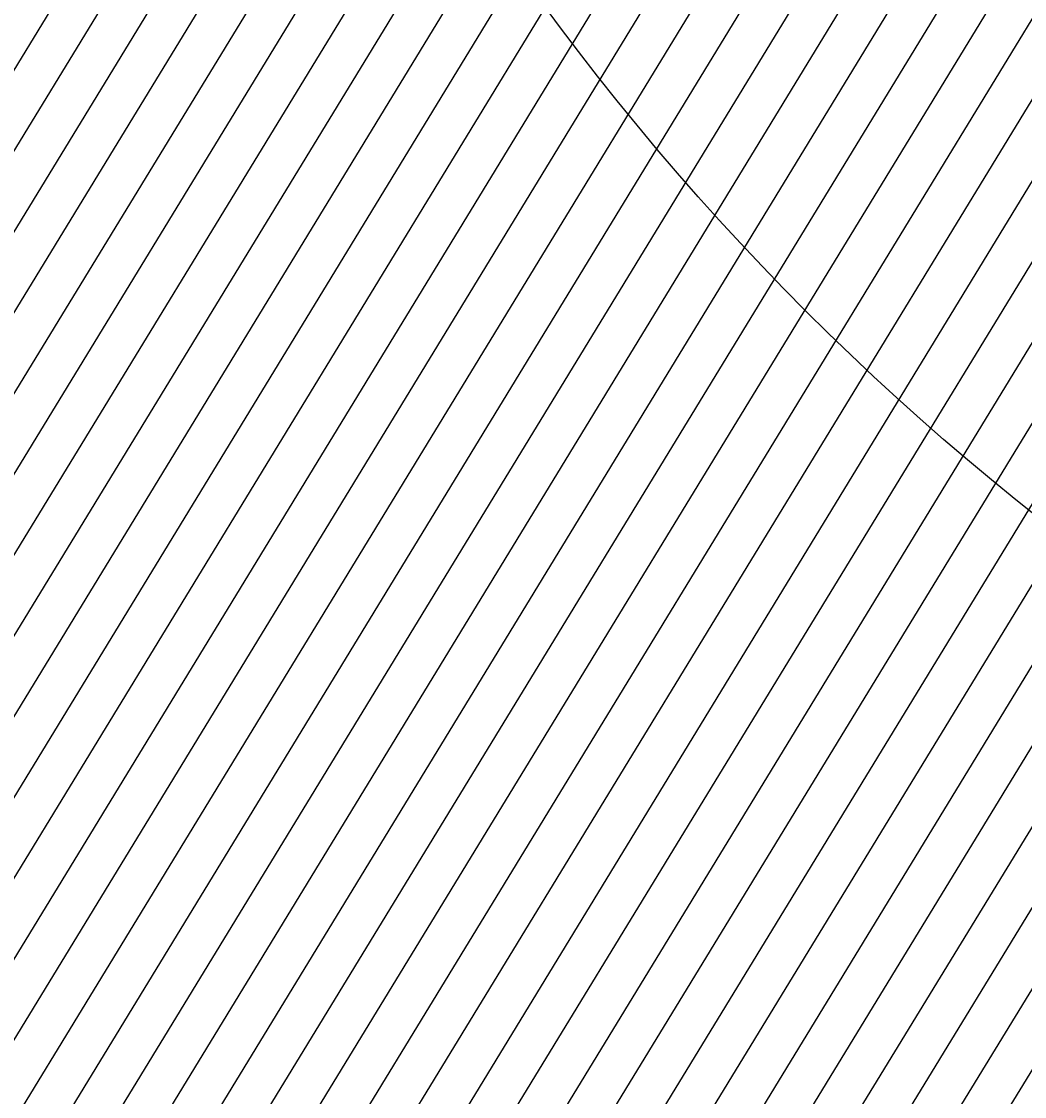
# Model space of a CAD drawing. Extents: x 2356077 to 2359823, y 225951 to 227822.
# Drawn here: x 2357584.788 to 2357585.686, y 226725.382 to 226726.345 of the extents above; entities that cross this region are included whole.
import ezdxf

# ---------------------------------------------------------------- set-up
doc = ezdxf.new("R2010")
doc.units = 0
for name, color, linetype in [('DTM Contours Major', 7, 'Continuous'), ('DTM Contours Minor', 7, 'Continuous'), ('Exist DTM Drainline', 7, 'Continuous'), ('Exist Roads EOP Cogo Point CELL', 7, 'Continuous')]:
    doc.layers.add(name, color=color, linetype=linetype)

msp = doc.modelspace()

# ---------------------------------------------------------------- linework, layer by layer
at = {"layer": 'DTM Contours Major'}
for points in [[(2357574.4156, 226708.55522), (2357583.68628, 226724.35289), (2357584.19803, 226725.20197), (2357586.76583, 226729.40809), (2357586.87328, 226729.59733), (2357586.96456, 226729.84201), (2357586.89445, 226729.62763), (2357587.07602, 226730.06223), (2357587.16028, 226730.23532), (2357587.51012, 226730.83406), (2357587.80451, 226731.49898), (2357588.39143, 226732.06383), (2357590.76728, 226734.32092), (2357591.39466, 226734.92667), (2357591.5711, 226734.99844), (2357591.61058, 226735.22137), (2357591.67587, 226735.1254), (2357591.68008, 226735.35453), (2357591.68947, 226735.42478), (2357591.688, 226735.46103), (2357597.57748, 226752.72605)], [(2357573.02292, 226705.90703), (2357582.37309, 226721.84013), (2357583.11612, 226723.06781), (2357586.83211, 226729.1547), (2357586.93779, 226729.36095), (2357587.13389, 226729.88662), (2357587.13736, 226729.8299), (2357587.2888, 226730.18571), (2357587.59515, 226730.71247), (2357588.01299, 226731.65623), (2357589.0102, 226732.6099), (2357590.51906, 226734.04334), (2357590.97972, 226734.43744), (2357590.96908, 226734.38978), (2357590.9976, 226734.41898), (2357591.0086, 226734.45192), (2357592.62172, 226735.13085), (2357592.26829, 226735.50967), (2357593.39497, 226738.95729), (2357596.66006, 226748.52888)], [(2357594.67664, 226739.40953), (2357594.37412, 226738.52271), (2357594.12188, 226737.7991), (2357593.84677, 226737.10343), (2357593.73409, 226736.30176), (2357593.64976, 226736.39215), (2357593.81203, 226736.00175), (2357594.39985, 226735.37173), (2357593.74999, 226735.06757), (2357591.65638, 226734.18642), (2357591.11092, 226733.90258), (2357590.38478, 226733.59696), (2357590.38572, 226733.61597), (2357590.3227, 226733.64361), (2357590.34153, 226733.7303), (2357590.00942, 226733.47563), (2357588.73675, 226732.26658), (2357588.42763, 226731.96546), (2357587.74653, 226730.42849), (2357587.51749, 226730.04286), (2357587.48083, 226729.99583), (2357587.06247, 226728.87658), (2357586.92786, 226728.58759), (2357580.97305, 226718.83346)], [(2357582.04203, 226720.94644), (2357586.88152, 226728.87366), (2357587.00035, 226729.11937), (2357587.31691, 226729.96795), (2357587.63792, 226730.51203), (2357587.6805, 226730.59161), (2357588.22067, 226731.81166), (2357589.03281, 226732.58961), (2357590.26442, 226733.75966), (2357590.64748, 226733.99508), (2357590.67744, 226734.02056), (2357590.67986, 226734.01291), (2357590.67729, 226734.00271), (2357591.1528, 226734.20284), (2357591.54824, 226734.42355), (2357593.04857, 226735.055), (2357593.36429, 226735.35418), (2357592.9277, 226735.82212), (2357593.1246, 226735.82756), (2357593.04895, 226735.90864), (2357593.38258, 226737.37746), (2357593.85258, 226738.56653)], [(2357597.06338, 226734.31697), (2357596.9233, 226734.33072), (2357596.45173, 226734.40722), (2357595.9207, 226734.29466), (2357595.26227, 226734.14181), (2357594.14187, 226734.73078), (2357593.72566, 226734.74756), (2357593.09573, 226734.50957), (2357589.95921, 226733.18948), (2357589.99532, 226733.3704), (2357590.00673, 226733.42295), (2357589.98149, 226733.41535), (2357588.86022, 226732.34751), (2357588.52364, 226731.86867), (2357588.47228, 226731.75267), (2357588.27228, 226731.36116), (2357587.82035, 226730.34043), (2357587.66424, 226730.07123), (2357587.64478, 226730.02823), (2357587.12447, 226728.63348), (2357586.97099, 226728.29627), (2357578.50011, 226714.41537), (2357574.31143, 226707.27767)], [(2357599.37539, 226732.49373), (2357596.19875, 226731.61345), (2357595.45129, 226731.93821), (2357592.43663, 226733.52295), (2357591.80121, 226733.65497), (2357591.42513, 226733.52382), (2357589.94426, 226732.90055), (2357589.60172, 226732.79223), (2357589.64408, 226732.98732), (2357589.63521, 226733.04524), (2357588.82704, 226732.27683), (2357588.67024, 226731.94637), (2357587.89781, 226730.20173), (2357587.802, 226730.03737), (2357587.18599, 226728.38908), (2357587.0118, 226728.00114), (2357577.24317, 226711.99848)], [(2357589.03664, 226732.43017), (2357588.16013, 226730.45047), (2357588.0204, 226730.0975), (2357587.78639, 226729.58925), (2357587.24257, 226728.13145), (2357586.97957, 226727.58638), (2357575.89211, 226709.4212)]]:
    msp.add_lwpolyline(points, dxfattribs=at)
at = {"layer": 'DTM Contours Minor'}
for points in [[(2357574.38682, 226708.56118), (2357583.94246, 226724.84442), (2357584.404, 226725.61175), (2357586.70119, 226729.37461), (2357586.85731, 226729.63638), (2357586.91834, 226729.79999), (2357586.85676, 226729.56054), (2357587.04785, 226730.06857), (2357587.13262, 226730.24189), (2357587.49323, 226730.85864), (2357587.7635, 226731.46907), (2357588.98465, 226732.6352), (2357589.6006, 226733.2201), (2357590.21288, 226733.80966), (2357590.82617, 226734.39223), (2357591.2237, 226735.35531), (2357591.26331, 226735.40131), (2357591.29636, 226735.45719), (2357591.51132, 226735.99261), (2357592.60744, 226738.97685), (2357593.9978, 226742.53376), (2357597.71865, 226753.44145)], [(2357572.6891, 226705.55818), (2357583.42148, 226723.84665), (2357583.9789, 226724.77063), (2357586.77811, 226729.35582), (2357586.8861, 226729.54984), (2357586.99164, 226729.83274), (2357586.92034, 226729.63594), (2357587.10274, 226730.05197), (2357587.18699, 226730.22711), (2357587.52714, 226730.80979), (2357587.84625, 226731.53054), (2357588.41452, 226732.07741), (2357591.27013, 226734.78731), (2357591.33903, 226734.84424), (2357591.76801, 226735.02479), (2357591.85758, 226735.15614), (2357591.81584, 226735.20087), (2357591.85391, 226735.54656), (2357591.85069, 226735.63641), (2357597.41707, 226751.95425)], [(2357572.77235, 226705.64505), (2357583.15813, 226723.34288), (2357583.76181, 226724.34264), (2357586.20735, 226728.3485), (2357586.88311, 226729.42066), (2357587.15003, 226730.13619), (2357587.21314, 226730.21794), (2357587.54421, 226730.7856), (2357587.88801, 226731.56211), (2357588.99654, 226732.62199), (2357590.67115, 226734.21288), (2357591.19896, 226734.70643), (2357591.19329, 226734.68033), (2357591.20895, 226734.72979), (2357591.91129, 226735.02856), (2357592.03476, 226735.19172), (2357591.94915, 226735.28348), (2357592.01031, 226735.72821), (2357592.00654, 226735.79174), (2357597.24093, 226751.13636)], [(2357572.85538, 226705.73154), (2357582.89619, 226722.84152), (2357583.54642, 226723.91743), (2357586.80832, 226729.26051), (2357586.91227, 226729.45627), (2357587.06243, 226729.85879), (2357587.14049, 226729.98946), (2357587.23886, 226730.20805), (2357587.5612, 226730.76126), (2357587.92971, 226731.59357), (2357589.00109, 226732.61795), (2357590.62062, 226734.15653), (2357591.12639, 226734.61912), (2357591.1116, 226734.56831), (2357591.13328, 226734.59229), (2357591.48295, 226734.79176), (2357592.05423, 226735.0322), (2357592.20522, 226735.23452), (2357592.0992, 226735.34815), (2357592.16419, 226735.85724), (2357592.1604, 226735.94125), (2357597.05643, 226750.29396)], [(2357572.93891, 226705.81887), (2357582.63454, 226722.34066), (2357583.33123, 226723.49256), (2357586.82076, 226729.20849), (2357586.92509, 226729.40877), (2357587.10094, 226729.88016), (2357587.14264, 226729.91337), (2357587.2641, 226730.19734), (2357587.57818, 226730.73687), (2357587.97137, 226731.62494), (2357589.00565, 226732.61393), (2357590.56989, 226734.09998), (2357591.05348, 226734.53024), (2357591.03736, 226734.47433), (2357591.06687, 226734.50584), (2357591.23794, 226734.57784), (2357591.4886, 226734.73761), (2357592.1969, 226735.03572), (2357592.36309, 226735.29081), (2357592.20476, 226735.4605), (2357592.31526, 226736.09365), (2357596.86398, 226749.42823)], [(2357573.10737, 226705.99594), (2357582.11182, 226721.33992), (2357582.90108, 226722.64318), (2357586.84275, 226729.09972), (2357586.9504, 226729.3129), (2357587.16414, 226729.88586), (2357587.15553, 226729.82287), (2357587.31287, 226730.173), (2357587.61213, 226730.68809), (2357588.05459, 226731.68744), (2357589.01475, 226732.60587), (2357590.46818, 226733.98665), (2357590.90416, 226734.33636), (2357590.89737, 226734.30228), (2357590.93404, 226734.33801), (2357590.93608, 226734.36488), (2357592.81066, 226735.15384), (2357592.39994, 226735.59405), (2357593.54983, 226739.09584), (2357594.20298, 226740.9816), (2357594.89815, 226743.06231), (2357596.43349, 226747.56316)], [(2357582.68613, 226722.21869), (2357586.85288, 226729.04393), (2357586.96295, 226729.26468), (2357587.19291, 226729.88111), (2357587.17326, 226729.81377), (2357587.33613, 226730.15892), (2357587.62913, 226730.66378), (2357588.09615, 226731.71859), (2357589.01928, 226732.60182), (2357590.41727, 226733.92993), (2357590.82304, 226734.21233), (2357590.86632, 226734.25549), (2357590.87111, 226734.25387), (2357591.20897, 226734.39607), (2357591.50425, 226734.57461), (2357592.62361, 226735.04573), (2357592.50325, 226735.72424), (2357592.78424, 226735.51589), (2357592.6275, 226735.68388), (2357592.81316, 226736.64861), (2357593.63134, 226738.97297), (2357594.24189, 226740.72177), (2357595.56463, 226744.68488), (2357596.28605, 226746.77884)], [(2357572.3227, 226705.09884), (2357584.20434, 226725.34568), (2357584.62071, 226726.03912), (2357586.73777, 226729.50692), (2357586.84764, 226729.69232), (2357586.88503, 226729.79255), (2357586.97574, 226729.95712), (2357587.03811, 226730.12431), (2357587.19058, 226730.39439), (2357587.48033, 226730.89223), (2357587.72324, 226731.44089), (2357589.42082, 226733.05848), (2357591.12464, 226734.68114), (2357591.29169, 226734.97817), (2357591.3248, 226735.0697), (2357591.28493, 226735.11413), (2357591.26862, 226735.13884), (2357591.23302, 226735.23085), (2357591.59289, 226735.82223), (2357591.66804, 226736.19414), (2357591.77761, 226736.63235), (2357593.23612, 226740.35319), (2357593.94565, 226742.31059), (2357595.29657, 226746.33988)], [(2357598.17407, 226746.33193), (2357594.85017, 226739.31515), (2357594.08376, 226737.0684), (2357593.95374, 226736.51731), (2357594.55223, 226735.87658), (2357594.89645, 226735.55508), (2357594.90698, 226735.4423), (2357594.89713, 226735.40118), (2357594.89491, 226735.39978), (2357594.88033, 226735.40312), (2357594.61348, 226735.31795), (2357591.73374, 226734.10593), (2357590.17482, 226733.45636), (2357590.21413, 226733.63738), (2357589.9112, 226733.36561), (2357588.78553, 226732.29621), (2357588.51265, 226732.03204), (2357587.84244, 226730.51829), (2357587.82446, 226730.5257), (2357587.71355, 226730.31643), (2357587.57191, 226730.07506), (2357587.08882, 226728.78349), (2357586.95678, 226728.49017), (2357580.53874, 226717.97726)], [(2357596.93067, 226746.17788), (2357596.05437, 226744.05081), (2357594.01061, 226738.06017), (2357593.68055, 226737.23176), (2357593.46645, 226736.13763), (2357593.55474, 226736.04301), (2357593.32672, 226736.27826), (2357593.59404, 226735.78441), (2357594.00334, 226735.34573), (2357593.47122, 226735.0633), (2357591.61786, 226734.28326), (2357591.11563, 226734.01762), (2357590.42849, 226733.75555), (2357590.46651, 226733.93059), (2357588.33028, 226731.90114), (2357588.24207, 226731.67181), (2357587.73296, 226730.52192), (2357587.69978, 226730.45628), (2357587.39364, 226729.92663), (2357587.03757, 226728.97356), (2357586.90883, 226728.7012), (2357581.39946, 226719.67672), (2357580.29044, 226717.85119), (2357573.7057, 226706.6305)], [(2357582.47129, 226721.79438), (2357586.86266, 226728.98756), (2357586.97545, 226729.21633), (2357587.21699, 226729.86381), (2357587.35834, 226730.14305), (2357587.59836, 226730.55206), (2357587.64619, 226730.63956), (2357588.13769, 226731.74968), (2357589.02381, 226732.59776), (2357590.36634, 226733.87319), (2357590.76417, 226734.13959), (2357590.80382, 226734.17647), (2357590.80572, 226734.16982), (2357591.18985, 226734.33149), (2357591.51396, 226734.52217), (2357592.76546, 226735.0489), (2357592.66925, 226735.64815), (2357592.79685, 226735.72786), (2357592.76818, 226735.75859), (2357593.00637, 226736.91346), (2357593.70892, 226738.84309), (2357594.27715, 226740.4585), (2357595.50467, 226744.13064), (2357596.17534, 226746.08911)], [(2357595.06932, 226740.86223), (2357594.06389, 226737.9148), (2357593.76832, 226737.17052), (2357593.60271, 226736.21708), (2357593.66536, 226736.14993), (2357593.38633, 226736.26835), (2357593.85036, 226735.73518), (2357594.20275, 226735.35749), (2357593.61112, 226735.06566), (2357591.639, 226734.23563), (2357591.11263, 226733.95983), (2357590.43969, 226733.6766), (2357590.44194, 226733.6944), (2357590.39372, 226733.72379), (2357590.40821, 226733.7905), (2357590.06046, 226733.53247), (2357588.71391, 226732.25323), (2357588.38632, 226731.93488), (2357587.72199, 226730.4404), (2357587.52393, 226730.10289), (2357587.44315, 226729.97484), (2357587.04996, 226728.9249), (2357586.91776, 226728.64345), (2357581.18566, 226719.25411)], [(2357595.23649, 226740.76659), (2357594.35102, 226738.28753), (2357594.09857, 226737.60705), (2357593.84552, 226736.96105), (2357593.81017, 226736.44571), (2357593.77868, 226736.26299), (2357594.59775, 226735.38511), (2357593.88274, 226735.06692), (2357591.63662, 226734.12158), (2357591.07634, 226733.8315), (2357590.32223, 226733.51411), (2357590.32355, 226733.53471), (2357590.25134, 226733.56189), (2357590.27295, 226733.66138), (2357589.95826, 226733.41867), (2357588.75955, 226732.27989), (2357588.4689, 226731.99595), (2357587.78818, 226730.45844), (2357587.78343, 226730.43252), (2357587.53348, 226730.02668), (2357587.51426, 226730.00581), (2357587.07483, 226728.82785), (2357586.93667, 226728.52963), (2357580.7597, 226718.4116)], [(2357594.32255, 226739.27617), (2357593.97935, 226738.27127), (2357593.58613, 226737.28679), (2357593.32816, 226736.06036), (2357593.42372, 226735.95794), (2357593.10504, 226736.08938), (2357593.79998, 226735.3382), (2357593.3307, 226735.06069), (2357591.59483, 226734.3301), (2357591.12401, 226734.07767), (2357590.50101, 226733.8426), (2357590.53634, 226734.00528), (2357588.66811, 226732.22644), (2357588.30355, 226731.8734), (2357587.71528, 226730.54472), (2357587.62777, 226730.38728), (2357587.50573, 226730.17932), (2357587.37076, 226729.92642), (2357587.38831, 226729.99561), (2357587.02518, 226729.02219), (2357586.89981, 226728.75883), (2357581.61345, 226720.09964)], [(2357582.25658, 226721.37028), (2357586.87218, 226728.93076), (2357586.98791, 226729.16788), (2357587.27413, 226729.93513), (2357587.44735, 226730.241), (2357587.61805, 226730.53189), (2357587.6633, 226730.61549), (2357588.17919, 226731.7807), (2357589.02831, 226732.59369), (2357590.31539, 226733.81643), (2357590.70556, 226734.06709), (2357590.73782, 226734.09698), (2357590.74167, 226734.09759), (2357590.741, 226734.08606), (2357591.17079, 226734.26694), (2357591.52866, 226734.47183), (2357592.90712, 226735.05199), (2357593.10085, 226735.41106), (2357592.76866, 226735.89532), (2357593.07024, 226735.66033), (2357592.90868, 226735.83349), (2357593.23327, 226737.27706), (2357593.78269, 226738.70736)], [(2357597.01477, 226733.91286), (2357596.67004, 226733.94559), (2357595.70202, 226733.68241), (2357595.25761, 226733.72341), (2357594.14484, 226734.30837), (2357593.76611, 226734.49475), (2357593.34077, 226734.52905), (2357592.76803, 226734.31512), (2357589.89108, 226733.10428), (2357589.89189, 226733.14101), (2357589.93252, 226733.32808), (2357589.92273, 226733.35117), (2357588.91187, 226732.39084), (2357588.68982, 226732.17187), (2357588.44578, 226731.63008), (2357588.38188, 226731.53909), (2357587.83771, 226730.3169), (2357587.6903, 226730.06191), (2357587.1368, 226728.58467), (2357586.97976, 226728.23825), (2357578.24472, 226713.92518)], [(2357597.33889, 226733.48947), (2357596.83557, 226733.44488), (2357595.77762, 226733.15171), (2357595.28868, 226733.28623), (2357593.89304, 226734.01989), (2357593.42475, 226734.25437), (2357592.95588, 226734.31053), (2357592.43312, 226734.11764), (2357589.81239, 226733.01463), (2357589.866, 226733.2686), (2357589.84249, 226733.26659), (2357588.90874, 226732.37951), (2357588.7583, 226732.22857), (2357588.56094, 226731.83098), (2357588.32249, 226731.3491), (2357587.85308, 226730.28888), (2357587.7179, 226730.05522), (2357587.14905, 226728.53564), (2357586.98746, 226728.17847), (2357577.99338, 226713.44187)], [(2357597.10829, 226732.9688), (2357595.89848, 226732.63355), (2357595.3313, 226732.84298), (2357593.64711, 226733.72832), (2357593.08697, 226734.01014), (2357592.57099, 226734.09201), (2357592.09737, 226733.91981), (2357590.20214, 226733.12214), (2357589.73967, 226732.93378), (2357589.79036, 226733.16719), (2357589.78725, 226733.20766), (2357588.77048, 226732.23981), (2357588.69485, 226732.0672), (2357588.49787, 226731.6825), (2357587.86814, 226730.26018), (2357587.74608, 226730.04952), (2357587.16131, 226728.48665), (2357586.99515, 226728.11866), (2357577.74361, 226712.96126)], [(2357598.14336, 226732.70397), (2357596.04428, 226732.1223), (2357595.38801, 226732.39232), (2357592.75736, 226733.77519), (2357592.1861, 226733.87349), (2357591.76129, 226733.72183), (2357590.07313, 226733.01132), (2357589.66971, 226732.85849), (2357589.71542, 226733.06896), (2357589.71561, 226733.13115), (2357588.79195, 226732.25185), (2357588.65486, 226731.97435), (2357587.88296, 226730.23093), (2357587.77406, 226730.04348), (2357587.17362, 226728.4378), (2357587.00325, 226728.05954), (2357577.49398, 226712.48088)], [(2357599.48523, 226731.97252), (2357596.28418, 226731.08548), (2357595.44358, 226731.52142), (2357592.05293, 226733.3038), (2357591.41632, 226733.43645), (2357591.09381, 226733.32784), (2357589.82196, 226732.79255), (2357589.52674, 226732.69384), (2357589.56315, 226732.86152), (2357589.57611, 226732.98193), (2357589.55445, 226732.95953), (2357588.85008, 226732.28982), (2357587.91361, 226730.17468), (2357587.82821, 226730.02831), (2357587.1984, 226728.3405), (2357587.02131, 226727.94434), (2357576.98163, 226711.49781)], [(2357589.86221, 226733.31072), (2357588.55563, 226732.06639), (2357588.08283, 226730.99849), (2357588.05541, 226730.96418), (2357587.76074, 226730.34312), (2357587.60627, 226730.07988), (2357587.58585, 226730.03397), (2357587.10046, 226728.73282), (2357586.95982, 226728.42277), (2357580.33084, 226717.56432)], [(2357589.81893, 226733.26124), (2357588.59834, 226732.10012), (2357588.23821, 226731.28672), (2357588.21458, 226731.25414), (2357587.96008, 226730.71874), (2357587.80969, 226730.37908), (2357587.6711, 226730.13664), (2357587.63499, 226730.0751), (2357587.61515, 226730.03067), (2357587.11246, 226728.68314), (2357586.96558, 226728.35981), (2357580.1224, 226717.1505)], [(2357597.09804, 226730.75935), (2357596.38518, 226730.60559), (2357591.66322, 226733.08782), (2357591.03143, 226733.21793), (2357590.75853, 226733.1302), (2357589.6919, 226732.68128), (2357589.41332, 226732.5369), (2357589.48889, 226732.88488), (2357588.90361, 226732.33286), (2357588.73809, 226731.97416), (2357587.92891, 226730.14652), (2357587.85754, 226730.02456), (2357587.2109, 226728.29213), (2357587.03073, 226727.88737), (2357576.72486, 226711.00526)], [(2357597.10127, 226730.20859), (2357596.47762, 226730.13615), (2357592.30151, 226732.33143), (2357591.28241, 226732.84995), (2357590.64654, 226732.99941), (2357590.42302, 226732.93247), (2357589.56209, 226732.57012), (2357589.43181, 226732.82764), (2357589.37886, 226732.7436), (2357589.38197, 226732.75793), (2357589.41446, 226732.80983), (2357588.94597, 226732.36475), (2357588.77408, 226731.99272), (2357587.93317, 226730.09973), (2357587.87956, 226730.0027), (2357587.22354, 226728.24415), (2357587.04135, 226727.83237), (2357576.4625, 226710.50317)], [(2357597.10531, 226729.65806), (2357596.54018, 226729.68241), (2357591.94722, 226732.09683), (2357590.91553, 226732.59287), (2357590.26165, 226732.78089), (2357590.08724, 226732.73462), (2357589.43212, 226732.45889), (2357589.27191, 226732.49799), (2357589.31063, 226732.67626), (2357589.3442, 226732.73472), (2357588.98765, 226732.396), (2357588.81062, 226732.01251), (2357587.9508, 226730.07605), (2357587.90974, 226730.00175), (2357587.23639, 226728.19675), (2357587.05365, 226727.78012), (2357576.19272, 226709.98846)], [(2357582.84976, 226722.19714), (2357586.89071, 226728.81632), (2357587.01277, 226729.0708), (2357587.35402, 226729.98554), (2357587.35574, 226729.94132), (2357587.48824, 226730.20323), (2357587.65806, 226730.49263), (2357587.69781, 226730.56799), (2357588.26213, 226731.84256), (2357589.03728, 226732.5855)], [(2357589.07819, 226732.46129), (2357588.18059, 226730.43395), (2357588.03079, 226730.06026), (2357587.81264, 226729.55197), (2357587.67271, 226729.20264), (2357587.25538, 226728.08392), (2357587.00143, 226727.5498), (2357575.60737, 226708.88099)]]:
    msp.add_lwpolyline(points, dxfattribs=at)
at = {"layer": 'Exist DTM Drainline'}
msp.add_spline([(2357699.586, 226858.192), (2357670.366, 226820.782), (2357623.327, 226796.892), (2357587.218, 226772.268), (2357568.803, 226744.252), (2357555.19, 226717.62), (2357555.017, 226695.126), (2357553.473, 226672.759), (2357563.697, 226642.736), (2357576.526, 226627.993), (2357663.798, 226499.169), (2357732.721, 226415.647), (2357803.211, 226342.215), (2357874.586, 226264.309)], degree=3, dxfattribs=at)
at = {"layer": 'Exist Roads EOP Cogo Point CELL'}
msp.add_circle((2357587.1479, 226727.7431), 2.34404, dxfattribs=at)

doc.saveas('drawing.dxf')
